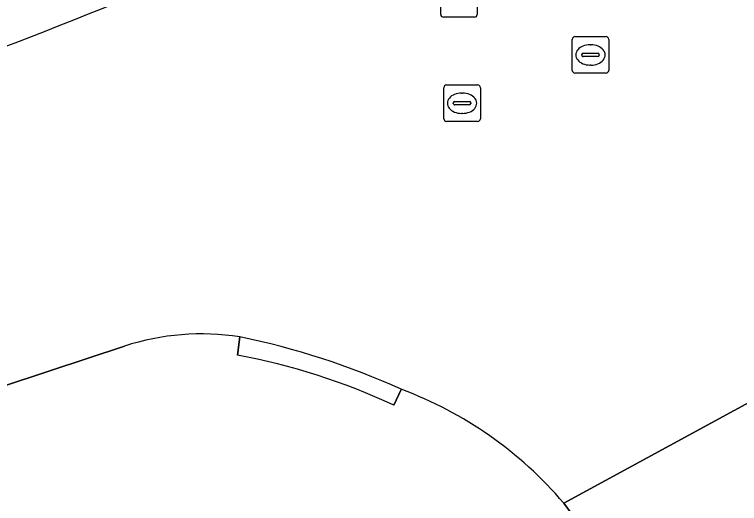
# Model space of a CAD drawing. Extents: x 162879 to 165540, y 384011 to 385181.
# Drawn here: x 164213.52 to 164233.38, y 384298.69 to 384312.1 of the extents above; entities that cross this region are included whole.
import ezdxf

# ---------------------------------------------------------------- set-up
doc = ezdxf.new("R2010")
doc.units = 0
for name, color, linetype in [('IMGEO_Rijbaan_lokaal_gesloten', 7, 'Continuous'), ('IMGEO_Rioolput', 7, 'Continuous'), ('IMGEO_Voetpad_open', 7, 'Continuous')]:
    doc.layers.add(name, color=color, linetype=linetype)

msp = doc.modelspace()

# ---------------------------------------------------------------- linework, layer by layer
at = {"layer": 'IMGEO_Rijbaan_lokaal_gesloten'}
for points in [[(164211.914, 384310.729), (164211.74, 384310.666), (164211.566, 384310.604), (164209.853, 384310.017), (164210.419, 384308.469), (164212.252, 384303.452), (164212.859, 384301.79), (164213.131, 384301.884), (164214.48, 384302.33), (164216.532, 384303.009)], [(164228.566, 384298.705), (164236.139, 384302.83)], [(164238.643, 384301.819), (164237.023, 384302.288), (164236.356, 384302.626), (164236.139, 384302.83), (164228.566, 384298.705), (164229.396, 384297.567), (164250.722, 384258.259), (164249.04, 384257.338), (164251.111, 384253.429), (164252.95, 384250), (164254.686, 384246.762), (164256.229, 384243.947)]]:
    msp.add_lwpolyline(points, dxfattribs=at)
for centre, radius, start, end in [((164174.705, 384413.327), 109.137, 289.93425, 297.18764), ((164218.642, 384296.554), 6.791, 81.139, 108.0997), ((164215.472, 384282.772), 20.922, 65.6034, 78.3754), ((164220.326, 384291.683), 10.827, 40.4362, 69.5176)]:
    msp.add_arc(centre, radius, start, end, dxfattribs=at)
at = {"layer": 'IMGEO_Rioolput'}
for p, q in [((164225.194, 384312.104), (164225.194, 384312.956)), ((164226.195, 384312.956), (164226.195, 384312.104)), ((164226.121, 384312.03), (164225.269, 384312.03)), ((164228.799, 384310.57), (164228.799, 384311.422)), ((164228.874, 384311.496), (164229.726, 384311.496)), ((164229.8, 384311.422), (164229.8, 384310.57)), ((164229.287, 384311.276), (164229.312, 384311.276)), ((164229.058, 384310.99), (164229.058, 384311.002)), ((164229.101, 384311.039), (164229.499, 384311.039)), ((164229.542, 384311.002), (164229.542, 384310.99)), ((164229.496, 384310.953), (164229.098, 384310.953)), ((164229.31, 384310.716), (164229.285, 384310.716)), ((164229.726, 384310.496), (164228.874, 384310.496)), ((164225.28, 384309.245), (164225.28, 384310.097)), ((164225.355, 384310.171), (164226.207, 384310.171)), ((164226.281, 384310.097), (164226.281, 384309.245)), ((164225.768, 384309.951), (164225.793, 384309.951)), ((164225.539, 384309.665), (164225.539, 384309.677)), ((164225.977, 384309.628), (164225.579, 384309.628)), ((164225.582, 384309.714), (164225.98, 384309.714)), ((164226.023, 384309.677), (164226.023, 384309.665)), ((164225.791, 384309.391), (164225.766, 384309.391)), ((164226.207, 384309.171), (164225.355, 384309.171))]:
    msp.add_line(p, q, dxfattribs=at)
for points in [[(164225.194, 384312.104), (164225.194, 384312.956)], [(164226.195, 384312.956), (164226.195, 384312.104)], [(164226.121, 384312.03), (164225.269, 384312.03)], [(164228.799, 384310.57), (164228.799, 384311.422)], [(164228.874, 384311.496), (164229.726, 384311.496)], [(164229.8, 384311.422), (164229.8, 384310.57)], [(164229.726, 384310.496), (164228.874, 384310.496)], [(164225.28, 384309.245), (164225.28, 384310.097)], [(164225.355, 384310.171), (164226.207, 384310.171)], [(164226.281, 384310.097), (164226.281, 384309.245)], [(164226.207, 384309.171), (164225.355, 384309.171)]]:
    msp.add_lwpolyline(points, dxfattribs=at)
for centre, radius, start, end in [((164225.271, 384312.106), 0.0765, 181.552, 268.448), ((164225.271, 384312.106), 0.0765, 181.552, 268.448), ((164226.119, 384312.106), 0.0765, 271.552, 358.448), ((164226.119, 384312.106), 0.0765, 271.552, 358.448), ((164228.876, 384311.42), 0.0765, 91.552, 178.448), ((164228.876, 384311.42), 0.0765, 91.552, 178.448), ((164229.724, 384311.42), 0.0765, 1.552, 88.448), ((164229.724, 384311.42), 0.0765, 1.552, 88.448), ((164229.098, 384310.999), 0.0403, 85.8775, 175.7526), ((164229.095, 384310.989), 0.0366, 178.938, 274.7102), ((164229.499, 384310.996), 0.043, 264.8664, 352.4533), ((164229.503, 384311.001), 0.0386, 1.7309, 96.639), ((164228.876, 384310.572), 0.0765, 181.552, 268.448), ((164228.876, 384310.572), 0.0765, 181.552, 268.448), ((164229.724, 384310.572), 0.0765, 271.552, 358.448), ((164229.724, 384310.572), 0.0765, 271.552, 358.448), ((164225.357, 384310.095), 0.0765, 91.552, 178.448), ((164225.357, 384310.095), 0.0765, 91.552, 178.448), ((164226.205, 384310.095), 0.0765, 1.552, 88.448), ((164226.205, 384310.095), 0.0765, 1.552, 88.448), ((164225.579, 384309.674), 0.0403, 85.8775, 175.7526), ((164225.576, 384309.664), 0.0366, 178.938, 274.7102), ((164225.98, 384309.671), 0.043, 264.8664, 352.4533), ((164225.984, 384309.676), 0.0386, 1.7309, 96.639), ((164225.357, 384309.247), 0.0765, 181.552, 268.448), ((164225.357, 384309.247), 0.0765, 181.552, 268.448), ((164226.205, 384309.247), 0.0765, 271.552, 358.448), ((164226.205, 384309.247), 0.0765, 271.552, 358.448)]:
    msp.add_arc(centre, radius, start, end, dxfattribs=at)
for centre, major_axis, ratio, start_param, end_param in [((164229.286, 384310.996), (-0.387, 0.002), 0.722429, 4.712389, 7.853982), ((164229.311, 384310.996), (-0.39, 0.002), 0.717154, 1.570796, 4.712389), ((164225.767, 384309.671), (-0.387, 0.002), 0.722429, 4.712389, 7.853982), ((164225.792, 384309.671), (-0.39, 0.002), 0.717154, 1.570796, 4.712389)]:
    msp.add_ellipse(centre, major_axis=major_axis, ratio=ratio, start_param=start_param, end_param=end_param, dxfattribs=at)
at = {"layer": 'IMGEO_Voetpad_open'}
for points in [[(164219.688, 384303.264), (164219.623, 384302.762)], [(164219.623, 384302.762), (164219.688, 384303.264)], [(164216.532, 384303.009), (164214.48, 384302.33), (164213.131, 384301.884), (164212.859, 384301.79), (164212.508, 384301.669)], [(164223.907, 384301.393), (164224.114, 384301.825)], [(164224.114, 384301.825), (164223.907, 384301.393)], [(164176.205, 384283.661), (164187.298, 384284.935), (164193.201, 384286.56), (164198.939, 384288.142), (164204.68, 384289.731), (164210.415, 384291.319), (164216.153, 384292.897), (164222.041, 384294.537), (164229.396, 384297.567), (164228.566, 384298.705)]]:
    msp.add_lwpolyline(points, dxfattribs=at)
for centre, radius, start, end in [((164174.705, 384413.327), 109.137, 289.93425, 297.18764), ((164218.642, 384296.554), 6.791, 81.139, 108.0997), ((164215.472, 384282.772), 20.922, 65.6034, 78.3754), ((164216.336, 384285.089), 17.976, 65.0919, 79.4644), ((164216.336, 384285.089), 17.976, 65.0919, 79.4644), ((164220.326, 384291.683), 10.827, 40.4362, 69.5176)]:
    msp.add_arc(centre, radius, start, end, dxfattribs=at)

doc.saveas('drawing.dxf')
